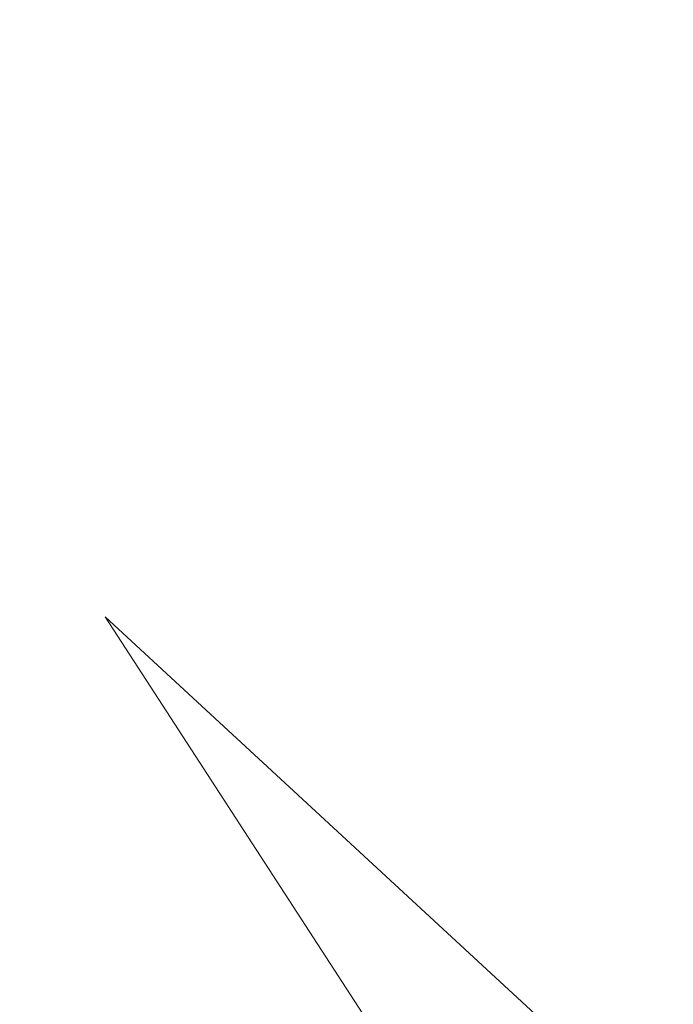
# Model space of a CAD drawing. Header units: metres. Extents: x -111 to -1, y -8 to 26.
# Tile 635 of 1056: x -37.9772 to -37.9418, y 1.5273 to 1.5806. Entities that reach past the tile are written whole.
import ezdxf

# ---------------------------------------------------------------- set-up
doc = ezdxf.new("R2010")
doc.units = ezdxf.units.M
doc.header["$MEASUREMENT"] = 0
doc.layers.add('60 Pflanzen außen', color=7, linetype='Continuous')
doc.layers.add('94 Genehmigungsplanung Bemaßung', color=7, linetype='Continuous')
doc.styles.add('ERSTELLTER_STIL_2', font='arial.ttf')
doc.dimstyles.new('ERSTELLTER_STIL__1', dxfattribs={"dimtxt": 0.25, "dimasz": 0.19, "dimexe": 0.18, "dimexo": 0.1, "dimgap": 0, "dimtad": 1, "dimtih": 1, "dimtoh": 1, "dimzin": 0, "dimdsep": 46, "dimtxsty": 'ERSTELLTER_STIL_2', "dimblk": 'ARROWHEAD_6', "dimblk1": 'ARROWHEAD_6', "dimblk2": 'ARROWHEAD_6', "dimcen": 0.09, "dimclrd": 7, "dimclre": 7, "dimclrt": 7, "dimazin": 0, "dimtfac": 1, "dimtdec": 4, "dimtmove": 0, "dimatfit": 3, "dimfxl": 1, "dimtolj": 1, "dimtzin": 0, "dimarcsym": 0})

# ---------------------------------------------------------------- blocks, each defined once
blk = doc.blocks.new('Laubbäume 27[15]_1', base_point=(-38.487382, 0.004589))
at = {"layer": '60 Pflanzen außen', "color": 8, "linetype": 'Continuous', "lineweight": 18}
for p, q in [((-37.907577, 1.488293), (-37.972572, 1.5483)), ((-37.972572, 1.5483), (-37.907581, 1.448293))]:
    blk.add_line(p, q, dxfattribs=at)
blk = doc.blocks.new('*D128', base_point=(-27236.132094, 0))
at = {"layer": '94 Genehmigungsplanung Bemaßung', "color": 7, "linetype": 'Continuous', "lineweight": 13}
for p, q in [((-58.162492, 9.384252), (-58.162492, 9.759252)), ((-17.341087, 9.384252), (-17.341087, 9.759252)), ((-58.062492, 9.671752), (-58.262492, 9.471752)), ((-17.241087, 9.671752), (-17.441087, 9.471752)), ((-58.312492, 9.571752), (-58.162492, 9.571752)), ((-58.162492, 9.571752), (-17.341087, 9.571752))]:
    blk.add_line(p, q, dxfattribs=at)
at = {"layer": '94 Genehmigungsplanung Bemaßung', "color": 7, "lineweight": 13, "insert": (-38.18078, 9.621752), "char_height": 0.25, "attachment_point": 7, "style": 'ERSTELLTER_STIL_2'}
blk.add_mtext('\\A1;{\\pql;\\fArial|b0|i0|c0|p0;\\W1.000000;40,82}', dxfattribs=at)
blk = doc.blocks.new('ARROWHEAD_6')
at = {"color": 0, "linetype": 'Continuous', "lineweight": 0}
for p, q in [((-0.5, -0.5), (0.5, 0.5)), ((0, 0), (-1, 0))]:
    blk.add_line(p, q, dxfattribs=at)

msp = doc.modelspace()

# ---------------------------------------------------------------- block references
at = {"layer": '60 Pflanzen außen', "color": 8, "linetype": 'Continuous', "lineweight": 18}
msp.add_blockref('Laubbäume 27[15]_1', (-38.487382, 0.004589), dxfattribs=at)

# ---------------------------------------------------------------- dimensions: what is measured, and where the dimension line sits
at = {"layer": '94 Genehmigungsplanung Bemaßung', "color": 7, "linetype": 'Continuous', "lineweight": 13}
dim = msp.add_linear_dim(base=(-17.341087, 9.571752), p1=(-58.162492, 3.35), p2=(-17.341087, -0.4), dimstyle='ERSTELLTER_STIL__1', dxfattribs=at)
dim.commit()
dim.dimension.update_dxf_attribs({"geometry": '*D128', "text_midpoint": (-37.762006, 9.746752), "dimtype": 160})

doc.saveas('drawing.dxf')
